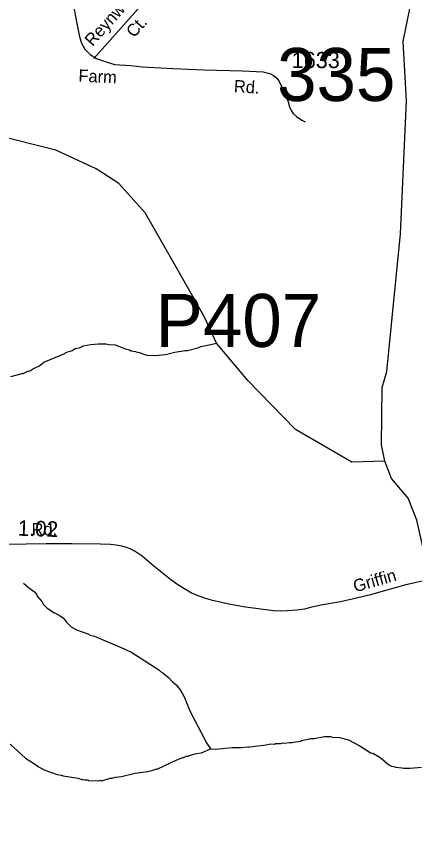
# Model space of a CAD drawing. Extents: x 1547597 to 1699558, y 810033 to 920809.
# Drawn here: x 1601196 to 1604277, y 901678 to 908014 of the extents above; entities that cross this region are included whole.
import ezdxf

# ---------------------------------------------------------------- set-up
doc = ezdxf.new("R2010")
doc.units = 0
for name, color, linetype in [('Exist Hydrographic Creek Single Shore', 7, 'Continuous'), ('Exist Hydrographic Misc Water Feature', 7, 'Continuous'), ('Exist Road Non-System Type 51', 7, 'Continuous'), ('Exist Road Non-System Type 51 Label', 7, 'Continuous'), ('Exist Road Secondary Mileage Hundredths English Label', 7, 'Continuous'), ('Exist Road Secondary Structure Pipe Number Label', 7, 'Continuous'), ('Exist Road Secondary Structure Standard Bridge Number Label', 7, 'Continuous'), ('Exist Road Secondary Type 51 Attributed', 7, 'Continuous'), ('Exist Road Secondary Type 51 Label', 7, 'Continuous'), ('Exist Road Secondary Type 51 Number Label', 7, 'Continuous')]:
    doc.layers.add(name, color=color, linetype=linetype)

msp = doc.modelspace()

# ---------------------------------------------------------------- linework, layer by layer
at = {"layer": 'Exist Hydrographic Creek Single Shore'}
for points in [[(1604045.3, 904573.2), (1603791.1, 904566.4), (1603355.7, 904819.5), (1602985.6, 905198), (1602745.3, 905487.4), (1602650.7, 905687.5), (1602450.1, 906044.3), (1602193.6, 906494.4), (1601988.7, 906721.9), (1601814.7, 906833.6), (1601500.7, 906978), (1601027.7, 907098.5), (1600872.5, 907213.4), (1600784.8, 907310.2), (1600689.5, 907462), (1600521.9, 907730.2), (1600508.4, 907982.4), (1600493.2, 908593.5)], [(1604045.3, 904573.2), (1604020.6, 904701), (1604026.7, 905144), (1604061.6, 905268.1), (1604167.7, 906332.9), (1604214.7, 907359.4), (1604187.7, 907819.6), (1604244.7, 908098.7), (1604276.3, 908190.9)], [(1604939.7, 901678.5), (1604865.7, 901712.8), (1604667.7, 901984.5), (1604504.1, 902210.5), (1604443.3, 902534.7), (1604434.3, 902857.9), (1604395.7, 903662.3), (1604294.9, 904117.1), (1604227.5, 904287.2), (1604097, 904440.3), (1604045.3, 904573.2)]]:
    msp.add_lwpolyline(points, dxfattribs=at)
at = {"layer": 'Exist Hydrographic Misc Water Feature'}
for points in [[(1601152.2, 905228.7), (1601240.5, 905253.2), (1601248.5, 905253.1), (1601280.7, 905268.6), (1601304.8, 905276.1), (1601329.1, 905291.7), (1601369.3, 905309), (1601409.8, 905338.4), (1601570.9, 905407.6), (1601579, 905413.4), (1601627.2, 905430.6), (1601651.4, 905444.3), (1601683.5, 905451.7), (1601715.6, 905465.2), (1601771.8, 905476.2), (1601827.9, 905481.3), (1601889.8, 905480.3), (1601911.8, 905475.9), (1601959.7, 905473.1), (1602039.2, 905443.7), (1602071, 905435.2), (1602082.9, 905427), (1602116.8, 905422.4), (1602122.8, 905418.3), (1602146.7, 905413.9), (1602206.3, 905392.9), (1602270.2, 905391.8), (1602350.3, 905398.5), (1602422.6, 905417.2), (1602502.7, 905429.9), (1602518.7, 905429.6), (1602599, 905450.2), (1602623.2, 905461.8), (1602687.4, 905472.8), (1602745.3, 905487.4)], [(1601250.6, 903631.1), (1601290, 903596.5), (1601335.5, 903563.6), (1601351.2, 903545.4), (1601356.9, 903531.3), (1601394.2, 903488.7), (1601405.8, 903466.6), (1601435.3, 903438.1), (1601486.8, 903403.2), (1601526.5, 903384.5), (1601560.1, 903359.9), (1601583.6, 903329.6), (1601621, 903292.9), (1601660.6, 903270.2), (1601748, 903238.7), (1601767.8, 903228.4), (1601799.7, 903219.9), (1602030.1, 903124), (1602049.9, 903111.7), (1602081.7, 903099.1), (1602299.3, 902959.5), (1602311.1, 902947.3), (1602329, 902937), (1602372.3, 902902.3), (1602403.8, 902867.7), (1602431.4, 902843.3), (1602462.8, 902804.7), (1602482.2, 902774.4), (1602497.8, 902746.2), (1602532.4, 902655.6), (1602551.7, 902617.2), (1602625.5, 902476), (1602668.1, 902395.4), (1602697.7, 902349)], [(1602697.7, 902349), (1602737.3, 902346.1), (1602865.5, 902360), (1602937.3, 902358.8), (1602985.4, 902364), (1602993.4, 902361.8), (1603001.4, 902365.7), (1603129.6, 902379.6), (1603161.8, 902387), (1603193.8, 902386.4), (1603201.8, 902390.3), (1603241.7, 902391.7), (1603257.8, 902395.4), (1603273.7, 902393.1), (1603305.8, 902398.5), (1603329.8, 902398.1), (1603337.9, 902402), (1603377.9, 902405.3), (1603394, 902409.1), (1603402.1, 902414.9), (1603466.2, 902425.8), (1603474.3, 902429.7), (1603498.3, 902429.3), (1603578.4, 902444), (1603626.4, 902445.2), (1603638.4, 902441), (1603694.3, 902438), (1603766, 902418.8), (1603847.3, 902375.5), (1603916.5, 902330.3), (1603936.3, 902319.9), (1603952.3, 902315.7), (1604001.8, 902288.8), (1604021.6, 902274.5), (1604060.9, 902237.9), (1604082.7, 902223.5), (1604098.6, 902215.2), (1604116.5, 902212.9), (1604130.4, 902206.7), (1604178.3, 902203.8), (1604194.2, 902199.6), (1604242.2, 902198.8), (1604330.3, 902207.3)], [(1601148.7, 902384.9), (1601266.9, 902276.9), (1601320.3, 902244), (1601371.7, 902207.2), (1601415.4, 902184.5), (1601510.7, 902150.8), (1601542.7, 902146.3), (1601558.6, 902140.1), (1601674.2, 902122.1), (1601702, 902111.6), (1601710, 902113.5), (1601726, 902109.2), (1601747.9, 902108.8), (1601753.9, 902104.7), (1601833.8, 902101.4), (1601849.9, 902107.2), (1601857.9, 902103), (1601922, 902121.9), (1601938, 902121.6), (1601962.2, 902129.2), (1602010.2, 902134.4), (1602114.6, 902160.7), (1602210.7, 902175), (1602250.9, 902184.4), (1602283.1, 902195.8), (1602291.1, 902195.6), (1602436.1, 902265.3), (1602484.4, 902282.4), (1602492.4, 902282.3), (1602508.5, 902292), (1602524.6, 902293.8), (1602540.7, 902301.4), (1602588.9, 902312.6), (1602628.8, 902318), (1602697.7, 902349)]]:
    msp.add_lwpolyline(points, dxfattribs=at)
at = {"layer": 'Exist Road Non-System Type 51'}
for points in [[(1601794.9, 907687.6), (1602239.3, 908186.8)], [(1603105.6, 907584.6), (1603157.4, 907571.7), (1603184.3, 907557.7), (1603207.1, 907538.4), (1603225.6, 907515.6), (1603248, 907472.4), (1603271.3, 907430.1), (1603298.1, 907351.6), (1603309.3, 907313.6), (1603321.4, 907286.9), (1603336, 907263.6), (1603361.9, 907239.4), (1603404.2, 907210.9), (1603430.1, 907198.8)]]:
    msp.add_lwpolyline(points, dxfattribs=at)
at = {"layer": 'Exist Road Secondary Type 51 Attributed'}
for points in [[(1601515.2, 908920.5), (1601532.4, 908715.1), (1601546.2, 908610.7), (1601575.6, 908437.2), (1601628.2, 908152.4), (1601662.7, 907958.3), (1601684.3, 907856.4), (1601700.7, 907806.4), (1601726.6, 907758.9), (1601767.2, 907718.4), (1601816.3, 907688.2), (1601866.4, 907670.9), (1601954.3, 907642.7), (1602081.4, 907633.6), (1602169.1, 907624.5), (1602408.1, 907609.4), (1602647.1, 907600.3), (1602944.3, 907593.2), (1603105.6, 907584.6)], [(1604395.7, 903662.3), (1604267.4, 903630.2), (1604208.3, 903616.8), (1604061.7, 903576.9), (1603925.9, 903538.4), (1603827.8, 903515.6), (1603703.7, 903487), (1603551.4, 903459.5), (1603470.5, 903442.1), (1603423.6, 903430.1), (1603364.4, 903421.6), (1603291.8, 903415.6), (1603246.3, 903414.6), (1603184.1, 903417.6), (1602969, 903444.9), (1602838.6, 903468.5), (1602749, 903488.5), (1602713, 903496), (1602645.4, 903517), (1602597.4, 903536.4), (1602550.2, 903554.4), (1602490.8, 903589.9), (1602438.4, 903622.8), (1602388, 903658.3), (1602260.1, 903762.6), (1602169.3, 903839.5), (1602115.1, 903876), (1602080.6, 903894.5), (1602056.2, 903904.9), (1602012.5, 903917.4), (1601968.5, 903925.4), (1601924.6, 903929.9), (1601845.8, 903933.2), (1601628, 903934.9), (1601428, 903933.9), (1601117.9, 903929.4)]]:
    msp.add_lwpolyline(points, dxfattribs=at)

# ---------------------------------------------------------------- texts
at = {"layer": 'Exist Road Non-System Type 51 Label'}
for s, p in [('Reynwood', (1601785.3, 907776)), ('Ct.', (1602106.2, 907843))]:
    msp.add_text(s, height=95, rotation=47.97079, dxfattribs=at).set_placement(p)
at = {"layer": 'Exist Road Secondary Mileage Hundredths English Label'}
msp.add_text('1.02', height=120, rotation=358.07993, dxfattribs=at).set_placement((1601205.8, 903998))
at = {"layer": 'Exist Road Secondary Structure Pipe Number Label'}
msp.add_text('P407', height=410.1, dxfattribs=at).set_placement((1602273.1, 905457.2))
at = {"layer": 'Exist Road Secondary Structure Standard Bridge Number Label'}
msp.add_text('335', height=410.1, dxfattribs=at).set_placement((1603212.8, 907359.3))
at = {"layer": 'Exist Road Secondary Type 51 Label'}
for s, rotation, p in [('Farm', 357.36741, (1601674.7, 907509)), ('Rd.', 356.17547, (1602876.5, 907428.4)), ('Rd.', 0.3548, (1601314.6, 903999.6)), ('Griffin', 15.87132, (1603817.1, 903559.1))]:
    msp.add_text(s, height=95, rotation=rotation, dxfattribs=at).set_placement(p)
at = {"layer": 'Exist Road Secondary Type 51 Number Label'}
msp.add_text('1633', height=125, dxfattribs=at).set_placement((1603326, 907613.5))

doc.saveas('drawing.dxf')
